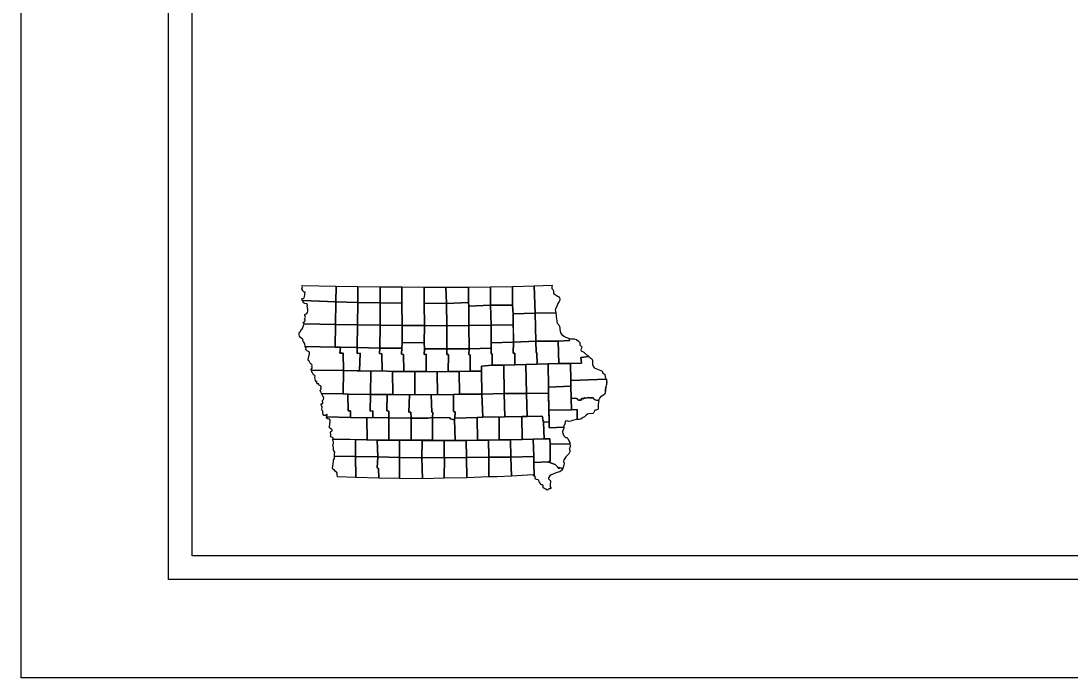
# Model space of a CAD drawing. Extents: x 128.7 to 185.5, y -21.4 to 12.6.
# Drawn here: x 128.69 to 139.36, y -21.39 to -14.71 of the extents above; entities that cross this region are included whole.
import ezdxf

# ---------------------------------------------------------------- set-up
doc = ezdxf.new("R2010")
doc.units = 0
for name, color, linetype in [('tdCoFrame', 7, 'Continuous'), ('tdCoPlotFrame', 7, 'Continuous'), ('tdCoTitleBlock', 7, 'Continuous')]:
    doc.layers.add(name, color=color, linetype=linetype)

msp = doc.modelspace()

# ---------------------------------------------------------------- linework, layer by layer
at = {"layer": 'tdCoFrame'}
for points in [[(130.194, 11.608), (183.694, 11.608), (183.694, -20.392), (130.194, -20.392)], [(130.434, 11.368), (183.454, 11.368), (183.454, -20.152), (130.434, -20.152)]]:
    msp.add_lwpolyline(points, close=True, dxfattribs=at)
at = {"layer": 'tdCoPlotFrame'}
msp.add_lwpolyline([(128.694, 12.608), (184.694, 12.608), (184.694, -21.392), (128.694, -21.392)], close=True, dxfattribs=at)
at = {"layer": 'tdCoTitleBlock'}
for points in [[(131.551, -17.401), (131.899, -17.41), (131.895, -17.57), (131.557, -17.556), (131.55, -17.545), (131.556, -17.534), (131.567, -17.536), (131.573, -17.528), (131.576, -17.516), (131.58, -17.495), (131.583, -17.472), (131.575, -17.469), (131.568, -17.467), (131.559, -17.455), (131.548, -17.437), (131.555, -17.417)], [(131.899, -17.41), (132.12, -17.414), (132.119, -17.577), (131.895, -17.57)], [(132.12, -17.414), (132.347, -17.417), (132.346, -17.579), (132.119, -17.577)], [(132.347, -17.417), (132.566, -17.415), (132.565, -17.581), (132.346, -17.579)], [(132.566, -17.415), (132.795, -17.42), (132.793, -17.583), (132.796, -17.81), (132.569, -17.81), (132.565, -17.581)], [(132.795, -17.42), (133.015, -17.42), (133.019, -17.584), (132.793, -17.583)], [(133.015, -17.42), (133.243, -17.418), (133.243, -17.577), (133.019, -17.584)], [(133.243, -17.418), (133.467, -17.416), (133.469, -17.604), (133.246, -17.611), (133.243, -17.577)], [(133.467, -17.416), (133.69, -17.413), (133.692, -17.601), (133.469, -17.604)], [(133.69, -17.413), (133.911, -17.407), (133.923, -17.683), (133.697, -17.69), (133.692, -17.601)], [(133.911, -17.407), (134.095, -17.4), (134.093, -17.414), (134.09, -17.423), (134.091, -17.432), (134.1, -17.442), (134.106, -17.449), (134.11, -17.459), (134.108, -17.482), (134.115, -17.492), (134.136, -17.501), (134.15, -17.51), (134.163, -17.518), (134.17, -17.528), (134.173, -17.54), (134.172, -17.552), (134.165, -17.565), (134.153, -17.584), (134.139, -17.622), (134.124, -17.647), (134.132, -17.681), (133.923, -17.683)], [(131.557, -17.556), (131.895, -17.57), (131.892, -17.8), (131.573, -17.791), (131.566, -17.787), (131.564, -17.779), (131.574, -17.775), (131.58, -17.766), (131.583, -17.756), (131.582, -17.748), (131.578, -17.744), (131.579, -17.736), (131.585, -17.731), (131.588, -17.723), (131.583, -17.717), (131.58, -17.707), (131.579, -17.697), (131.588, -17.695), (131.595, -17.69), (131.601, -17.686), (131.607, -17.677), (131.609, -17.665), (131.612, -17.651), (131.612, -17.64), (131.606, -17.629), (131.604, -17.614), (131.606, -17.605), (131.603, -17.59), (131.593, -17.588), (131.579, -17.585), (131.566, -17.579), (131.563, -17.57)], [(131.895, -17.57), (132.119, -17.577), (132.116, -17.803), (131.892, -17.8)], [(132.119, -17.577), (132.346, -17.579), (132.346, -17.805), (132.116, -17.803)], [(132.346, -17.579), (132.565, -17.581), (132.569, -17.81), (132.346, -17.805)], [(132.793, -17.583), (133.019, -17.584), (133.024, -17.811), (132.796, -17.81)], [(133.019, -17.584), (133.243, -17.577), (133.246, -17.611), (133.249, -17.81), (133.024, -17.811)], [(133.246, -17.611), (133.469, -17.604), (133.474, -17.806), (133.249, -17.81)], [(133.469, -17.604), (133.692, -17.601), (133.697, -17.69), (133.698, -17.801), (133.474, -17.806)], [(133.697, -17.69), (133.923, -17.683), (133.929, -17.97), (133.702, -17.979)], [(133.923, -17.683), (134.132, -17.681), (134.138, -17.745), (134.142, -17.76), (134.141, -17.773), (134.147, -17.787), (134.162, -17.804), (134.171, -17.82), (134.174, -17.835), (134.173, -17.85), (134.175, -17.867), (134.179, -17.883), (134.193, -17.902), (134.215, -17.919), (134.242, -17.931), (134.272, -17.942), (134.272, -17.96), (134.157, -17.967), (133.929, -17.97)], [(131.573, -17.791), (131.892, -17.8), (131.888, -18.03), (131.584, -18.022), (131.579, -17.996), (131.569, -17.978), (131.561, -17.967), (131.564, -17.954), (131.555, -17.949), (131.537, -17.931), (131.527, -17.918), (131.523, -17.904), (131.521, -17.887), (131.527, -17.878), (131.535, -17.87), (131.542, -17.85), (131.557, -17.839), (131.565, -17.81)], [(131.892, -17.8), (132.116, -17.803), (132.113, -18.033), (131.944, -18.03), (131.888, -18.03)], [(132.116, -17.803), (132.346, -17.805), (132.342, -18.04), (132.113, -18.033)], [(132.346, -17.805), (132.569, -17.81), (132.57, -17.986), (132.565, -18.039), (132.342, -18.04)], [(132.569, -17.81), (132.796, -17.81), (132.792, -17.982), (132.57, -17.986)], [(132.796, -17.81), (133.024, -17.811), (133.023, -18.046), (132.796, -18.046), (132.792, -17.982)], [(133.024, -17.811), (133.249, -17.81), (133.251, -18.045), (133.024, -18.045)], [(133.249, -17.81), (133.474, -17.806), (133.475, -17.985), (133.476, -18.039), (133.251, -18.045)], [(133.474, -17.806), (133.698, -17.801), (133.702, -17.979), (133.475, -17.985)], [(131.584, -18.022), (131.888, -18.03), (131.944, -18.03), (131.937, -18.092), (131.971, -18.091), (131.972, -18.267), (131.653, -18.262), (131.647, -18.266), (131.643, -18.255), (131.65, -18.246), (131.653, -18.242), (131.653, -18.233), (131.652, -18.223), (131.654, -18.217), (131.652, -18.207), (131.643, -18.201), (131.633, -18.192), (131.629, -18.179), (131.623, -18.171), (131.615, -18.166), (131.61, -18.158), (131.613, -18.151), (131.616, -18.145), (131.618, -18.134), (131.621, -18.124), (131.62, -18.116), (131.625, -18.109), (131.627, -18.101), (131.627, -18.087), (131.624, -18.078), (131.618, -18.075), (131.608, -18.069), (131.6, -18.063), (131.591, -18.054), (131.593, -18.04)], [(132.57, -17.986), (132.792, -17.982), (132.796, -18.046), (132.792, -18.105), (132.814, -18.102), (132.812, -18.276), (132.699, -18.276), (132.586, -18.274), (132.583, -18.103), (132.562, -18.099), (132.565, -18.039)], [(133.475, -17.985), (133.702, -17.979), (133.698, -18.091), (133.714, -18.092), (133.714, -18.208), (133.602, -18.212), (133.485, -18.212), (133.484, -18.096), (133.475, -18.096), (133.476, -18.039)], [(133.702, -17.979), (133.929, -17.97), (133.932, -18.081), (133.939, -18.09), (133.941, -18.203), (133.826, -18.207), (133.714, -18.208), (133.714, -18.092), (133.698, -18.091)], [(133.929, -17.97), (134.157, -17.967), (134.164, -18.196), (133.941, -18.203), (133.939, -18.09), (133.932, -18.081)], [(134.157, -17.967), (134.272, -17.96), (134.272, -17.942), (134.291, -17.944), (134.317, -17.944), (134.344, -17.952), (134.363, -17.967), (134.377, -17.982), (134.377, -18.007), (134.395, -18.026), (134.393, -18.04), (134.388, -18.055), (134.391, -18.068), (134.417, -18.081), (134.428, -18.09), (134.44, -18.105), (134.453, -18.112), (134.469, -18.125), (134.388, -18.133), (134.393, -18.192), (134.283, -18.195), (134.164, -18.196)], [(131.944, -18.03), (132.113, -18.033), (132.111, -18.093), (132.142, -18.092), (132.137, -18.27), (131.972, -18.267), (131.971, -18.091), (131.937, -18.092)], [(132.113, -18.033), (132.342, -18.04), (132.339, -18.095), (132.364, -18.097), (132.365, -18.271), (132.251, -18.272), (132.137, -18.27), (132.142, -18.092), (132.111, -18.093)], [(132.342, -18.04), (132.565, -18.039), (132.562, -18.099), (132.583, -18.103), (132.586, -18.274), (132.473, -18.277), (132.365, -18.271), (132.364, -18.097), (132.339, -18.095)], [(132.796, -18.046), (133.024, -18.045), (133.023, -18.103), (133.04, -18.105), (133.036, -18.277), (132.924, -18.279), (132.812, -18.276), (132.814, -18.102), (132.792, -18.105)], [(133.024, -18.045), (133.251, -18.045), (133.249, -18.102), (133.26, -18.11), (133.262, -18.274), (133.149, -18.277), (133.036, -18.277), (133.04, -18.105), (133.023, -18.103)], [(133.251, -18.045), (133.476, -18.039), (133.475, -18.096), (133.484, -18.096), (133.485, -18.212), (133.375, -18.221), (133.375, -18.274), (133.262, -18.274), (133.26, -18.11), (133.249, -18.102)], [(134.283, -18.195), (134.393, -18.192), (134.388, -18.133), (134.469, -18.125), (134.478, -18.134), (134.499, -18.148), (134.504, -18.165), (134.504, -18.185), (134.506, -18.207), (134.511, -18.224), (134.523, -18.238), (134.59, -18.265), (134.603, -18.275), (134.608, -18.288), (134.614, -18.296), (134.632, -18.304), (134.633, -18.333), (134.644, -18.356), (134.286, -18.369)], [(133.375, -18.221), (133.485, -18.212), (133.602, -18.212), (133.608, -18.501), (133.38, -18.506), (133.375, -18.274)], [(133.602, -18.212), (133.826, -18.207), (133.834, -18.501), (133.608, -18.501)], [(133.826, -18.207), (134.053, -18.2), (134.059, -18.436), (134.057, -18.496), (133.834, -18.501)], [(134.053, -18.2), (134.283, -18.195), (134.286, -18.369), (134.284, -18.425), (134.059, -18.436)], [(131.647, -18.266), (131.653, -18.262), (131.972, -18.267), (131.969, -18.503), (131.75, -18.499), (131.745, -18.487), (131.74, -18.475), (131.735, -18.468), (131.745, -18.456), (131.743, -18.447), (131.747, -18.437), (131.747, -18.426), (131.738, -18.422), (131.738, -18.422), (131.729, -18.418), (131.722, -18.411), (131.722, -18.403), (131.713, -18.402), (131.706, -18.402), (131.7, -18.396), (131.705, -18.385), (131.696, -18.377), (131.688, -18.368), (131.685, -18.355), (131.682, -18.336), (131.685, -18.324), (131.685, -18.324), (131.68, -18.316), (131.668, -18.311), (131.663, -18.305), (131.658, -18.29), (131.65, -18.285)], [(131.972, -18.267), (132.251, -18.272), (132.249, -18.509), (132.023, -18.506), (131.969, -18.503)], [(132.251, -18.272), (132.365, -18.271), (132.473, -18.277), (132.475, -18.51), (132.249, -18.509)], [(132.473, -18.277), (132.699, -18.276), (132.699, -18.511), (132.644, -18.513), (132.475, -18.51)], [(132.699, -18.276), (132.924, -18.279), (132.928, -18.513), (132.866, -18.514), (132.699, -18.511)], [(132.924, -18.279), (133.149, -18.277), (133.154, -18.506), (133.092, -18.511), (132.928, -18.513)], [(133.149, -18.277), (133.262, -18.274), (133.375, -18.274), (133.38, -18.506), (133.154, -18.506)], [(134.059, -18.436), (134.284, -18.425), (134.289, -18.552), (134.293, -18.666), (134.06, -18.671), (134.057, -18.496)], [(134.286, -18.369), (134.646, -18.355), (134.648, -18.368), (134.65, -18.39), (134.648, -18.408), (134.645, -18.42), (134.64, -18.441), (134.636, -18.462), (134.635, -18.492), (134.628, -18.51), (134.593, -18.531), (134.577, -18.547), (134.57, -18.562), (134.569, -18.57), (134.543, -18.569), (134.526, -18.56), (134.511, -18.546), (134.477, -18.543), (134.465, -18.54), (134.437, -18.548), (134.426, -18.547), (134.411, -18.556), (134.405, -18.553), (134.396, -18.55), (134.386, -18.57), (134.364, -18.568), (134.351, -18.553), (134.341, -18.55), (134.323, -18.549), (134.289, -18.553), (134.284, -18.425)], [(134.286, -18.369), (134.644, -18.356), (134.647, -18.37), (134.648, -18.392), (134.647, -18.409), (134.643, -18.421), (134.638, -18.442), (134.634, -18.463), (134.634, -18.493), (134.626, -18.511), (134.607, -18.523), (134.591, -18.531), (134.575, -18.547), (134.568, -18.563), (134.567, -18.57), (134.541, -18.569), (134.525, -18.56), (134.51, -18.546), (134.493, -18.545), (134.475, -18.543), (134.464, -18.54), (134.436, -18.548), (134.425, -18.546), (134.41, -18.555), (134.404, -18.552), (134.395, -18.55), (134.385, -18.569), (134.363, -18.567), (134.35, -18.553), (134.322, -18.548), (134.289, -18.552), (134.284, -18.425)], [(131.75, -18.499), (131.969, -18.503), (132.016, -18.506), (132.021, -18.675), (132.045, -18.676), (132.045, -18.743), (131.805, -18.737), (131.807, -18.713), (131.799, -18.715), (131.789, -18.723), (131.773, -18.723), (131.766, -18.713), (131.762, -18.698), (131.762, -18.681), (131.756, -18.672), (131.754, -18.659), (131.757, -18.646), (131.755, -18.633), (131.751, -18.621), (131.747, -18.611), (131.753, -18.603), (131.764, -18.603), (131.763, -18.592), (131.759, -18.582), (131.76, -18.573), (131.771, -18.56), (131.773, -18.541), (131.762, -18.529)], [(132.016, -18.506), (132.249, -18.509), (132.245, -18.679), (132.271, -18.675), (132.272, -18.744), (132.212, -18.747), (132.045, -18.743), (132.045, -18.676), (132.021, -18.675)], [(132.249, -18.509), (132.418, -18.509), (132.415, -18.677), (132.433, -18.681), (132.434, -18.747), (132.272, -18.744), (132.271, -18.675), (132.245, -18.679)], [(132.418, -18.509), (132.475, -18.51), (132.644, -18.513), (132.638, -18.689), (132.657, -18.69), (132.661, -18.75), (132.434, -18.747), (132.433, -18.681), (132.415, -18.677)], [(132.644, -18.513), (132.699, -18.511), (132.866, -18.514), (132.871, -18.69), (132.882, -18.692), (132.878, -18.744), (132.83, -18.751), (132.661, -18.75), (132.657, -18.69), (132.638, -18.689)], [(132.871, -18.69), (132.866, -18.514), (133.092, -18.511), (133.091, -18.684), (133.107, -18.686), (133.106, -18.75), (133.102, -18.764), (133.086, -18.766), (133.073, -18.764), (133.06, -18.757), (133.053, -18.748), (132.878, -18.744), (132.882, -18.692)], [(133.092, -18.511), (133.154, -18.506), (133.38, -18.506), (133.389, -18.74), (133.331, -18.744), (133.106, -18.75), (133.107, -18.686), (133.091, -18.684)], [(133.38, -18.506), (133.608, -18.501), (133.612, -18.738), (133.389, -18.74)], [(133.608, -18.501), (133.834, -18.501), (133.84, -18.734), (133.787, -18.733), (133.612, -18.738)], [(133.834, -18.501), (134.057, -18.496), (134.063, -18.787), (134.008, -18.791), (134.008, -18.782), (134.001, -18.778), (134.002, -18.768), (133.996, -18.753), (133.999, -18.741), (133.996, -18.736), (133.988, -18.73), (133.84, -18.734)], [(134.289, -18.552), (134.322, -18.548), (134.34, -18.549), (134.35, -18.553), (134.363, -18.567), (134.385, -18.569), (134.395, -18.55), (134.404, -18.552), (134.41, -18.555), (134.425, -18.546), (134.436, -18.548), (134.464, -18.54), (134.475, -18.543), (134.493, -18.545), (134.51, -18.546), (134.525, -18.56), (134.541, -18.569), (134.567, -18.57), (134.565, -18.589), (134.562, -18.612), (134.564, -18.648), (134.561, -18.66), (134.55, -18.667), (134.541, -18.671), (134.533, -18.671), (134.527, -18.672), (134.522, -18.685), (134.519, -18.695), (134.51, -18.704), (134.495, -18.706), (134.477, -18.705), (134.453, -18.712), (134.439, -18.722), (134.425, -18.736), (134.404, -18.749), (134.385, -18.761), (134.369, -18.764), (134.35, -18.764), (134.35, -18.663), (134.293, -18.666)], [(134.06, -18.671), (134.293, -18.666), (134.35, -18.663), (134.35, -18.764), (134.33, -18.767), (134.314, -18.77), (134.3, -18.776), (134.286, -18.783), (134.266, -18.786), (134.243, -18.778), (134.23, -18.783), (134.222, -18.803), (134.222, -18.815), (134.215, -18.824), (134.214, -18.843), (134.063, -18.848), (134.063, -18.787)], [(131.805, -18.737), (132.045, -18.743), (132.212, -18.747), (132.213, -18.972), (131.871, -18.965), (131.864, -18.966), (131.869, -18.95), (131.856, -18.944), (131.845, -18.942), (131.84, -18.934), (131.844, -18.925), (131.844, -18.913), (131.84, -18.897), (131.845, -18.888), (131.857, -18.88), (131.857, -18.867), (131.844, -18.859), (131.83, -18.849), (131.829, -18.835), (131.834, -18.823), (131.834, -18.805), (131.838, -18.788), (131.839, -18.771), (131.831, -18.761), (131.814, -18.758), (131.797, -18.749), (131.802, -18.739)], [(132.212, -18.747), (132.272, -18.744), (132.434, -18.747), (132.434, -18.975), (132.364, -18.974), (132.246, -18.973), (132.213, -18.972)], [(132.434, -18.747), (132.661, -18.75), (132.66, -18.976), (132.508, -18.976), (132.434, -18.975)], [(132.661, -18.75), (132.83, -18.751), (132.878, -18.744), (132.879, -18.976), (132.66, -18.976)], [(132.878, -18.744), (133.053, -18.748), (133.06, -18.757), (133.086, -18.766), (133.102, -18.764), (133.108, -18.978), (132.879, -18.976)], [(133.106, -18.75), (133.331, -18.744), (133.334, -18.976), (133.108, -18.978), (133.102, -18.764)], [(133.331, -18.744), (133.389, -18.74), (133.555, -18.739), (133.556, -18.97), (133.334, -18.976)], [(133.555, -18.739), (133.612, -18.738), (133.787, -18.733), (133.791, -18.967), (133.672, -18.97), (133.556, -18.97)], [(133.787, -18.733), (133.84, -18.734), (133.988, -18.73), (133.996, -18.736), (133.999, -18.741), (133.996, -18.753), (134, -18.761), (134.002, -18.768), (134.001, -18.778), (134.008, -18.782), (134.008, -18.791), (134.014, -18.961), (133.903, -18.963), (133.791, -18.967)], [(134.008, -18.791), (134.063, -18.787), (134.063, -18.848), (134.214, -18.843), (134.213, -18.853), (134.2, -18.888), (134.202, -18.91), (134.216, -18.934), (134.229, -18.946), (134.244, -18.949), (134.254, -18.959), (134.265, -18.981), (134.265, -18.981), (134.273, -18.999), (134.276, -19.012), (134.073, -19.017), (134.07, -18.961), (134.014, -18.961)], [(131.864, -18.966), (131.871, -18.965), (132.096, -18.969), (132.095, -19.14), (131.88, -19.138), (131.88, -19.128), (131.88, -19.114), (131.884, -19.097), (131.871, -19.076), (131.871, -19.062), (131.872, -19.046), (131.868, -19.038), (131.865, -19.03), (131.869, -19.015), (131.872, -19.004), (131.87, -18.993), (131.867, -18.983), (131.863, -18.973)], [(132.096, -18.969), (132.316, -18.973), (132.322, -19.145), (132.095, -19.14)], [(132.316, -18.973), (132.364, -18.974), (132.434, -18.975), (132.508, -18.976), (132.542, -18.976), (132.541, -19.151), (132.322, -19.145)], [(132.542, -18.976), (132.773, -18.977), (132.771, -19.153), (132.541, -19.151)], [(132.773, -18.977), (132.996, -18.979), (132.996, -19.153), (132.771, -19.153)], [(132.996, -18.979), (133.222, -18.978), (133.224, -19.152), (132.996, -19.153)], [(133.222, -18.978), (133.447, -18.973), (133.451, -19.149), (133.224, -19.152)], [(133.447, -18.973), (133.556, -18.97), (133.672, -18.97), (133.675, -19.149), (133.451, -19.149)], [(133.672, -18.97), (133.791, -18.967), (133.903, -18.963), (133.908, -19.141), (133.675, -19.149)], [(133.903, -18.963), (134.014, -18.961), (134.07, -18.961), (134.073, -19.017), (134.073, -19.189), (134.054, -19.194), (133.907, -19.2), (133.908, -19.141)], [(134.073, -19.017), (134.276, -19.012), (134.277, -19.034), (134.274, -19.051), (134.269, -19.067), (134.276, -19.078), (134.276, -19.093), (134.265, -19.113), (134.255, -19.124), (134.235, -19.145), (134.223, -19.16), (134.214, -19.175), (134.21, -19.192), (134.217, -19.208), (134.214, -19.229), (134.203, -19.263), (134.19, -19.258), (134.172, -19.255), (134.162, -19.261), (134.153, -19.248), (134.124, -19.222), (134.078, -19.206), (134.054, -19.194), (134.073, -19.189)], [(131.88, -19.138), (132.095, -19.14), (132.098, -19.354), (131.913, -19.347), (131.91, -19.326), (131.91, -19.309), (131.902, -19.301), (131.892, -19.294), (131.88, -19.281), (131.866, -19.268), (131.862, -19.256), (131.863, -19.239), (131.869, -19.215), (131.873, -19.193), (131.872, -19.179), (131.88, -19.162), (131.882, -19.143)], [(132.095, -19.14), (132.322, -19.145), (132.317, -19.255), (132.33, -19.264), (132.331, -19.362), (132.098, -19.354)], [(132.322, -19.145), (132.541, -19.151), (132.542, -19.365), (132.331, -19.362), (132.33, -19.264), (132.317, -19.255)], [(132.541, -19.151), (132.771, -19.153), (132.775, -19.368), (132.542, -19.365)], [(132.771, -19.153), (133, -19.152), (132.996, -19.362), (132.775, -19.368)], [(133, -19.152), (133.224, -19.152), (133.228, -19.357), (132.996, -19.362)], [(133.224, -19.152), (133.451, -19.149), (133.452, -19.349), (133.228, -19.357)], [(133.451, -19.149), (133.675, -19.149), (133.682, -19.34), (133.535, -19.348), (133.452, -19.349)], [(133.675, -19.149), (133.908, -19.141), (133.907, -19.2), (133.911, -19.339), (133.899, -19.327), (133.682, -19.34)], [(133.907, -19.2), (134.054, -19.194), (134.078, -19.206), (134.124, -19.222), (134.153, -19.248), (134.162, -19.261), (134.172, -19.255), (134.19, -19.258), (134.203, -19.263), (134.191, -19.282), (134.174, -19.295), (134.157, -19.301), (134.127, -19.311), (134.104, -19.32), (134.084, -19.328), (134.072, -19.337), (134.058, -19.357), (134.059, -19.368), (134.065, -19.375), (134.072, -19.38), (134.077, -19.388), (134.077, -19.401), (134.074, -19.418), (134.073, -19.433), (134.076, -19.448), (134.081, -19.458), (134.08, -19.466), (134.073, -19.469), (134.062, -19.471), (134.051, -19.478), (134.045, -19.483), (134.032, -19.473), (134.023, -19.473), (134.021, -19.465), (134.009, -19.463), (134.002, -19.458), (134.003, -19.446), (134.002, -19.436), (133.996, -19.429), (133.984, -19.429), (133.978, -19.421), (133.973, -19.411), (133.963, -19.402), (133.961, -19.395), (133.962, -19.388), (133.952, -19.378), (133.935, -19.374), (133.923, -19.368), (133.923, -19.36), (133.927, -19.35), (133.92, -19.342), (133.911, -19.339)]]:
    msp.add_lwpolyline(points, close=True, dxfattribs=at)

doc.saveas('drawing.dxf')
